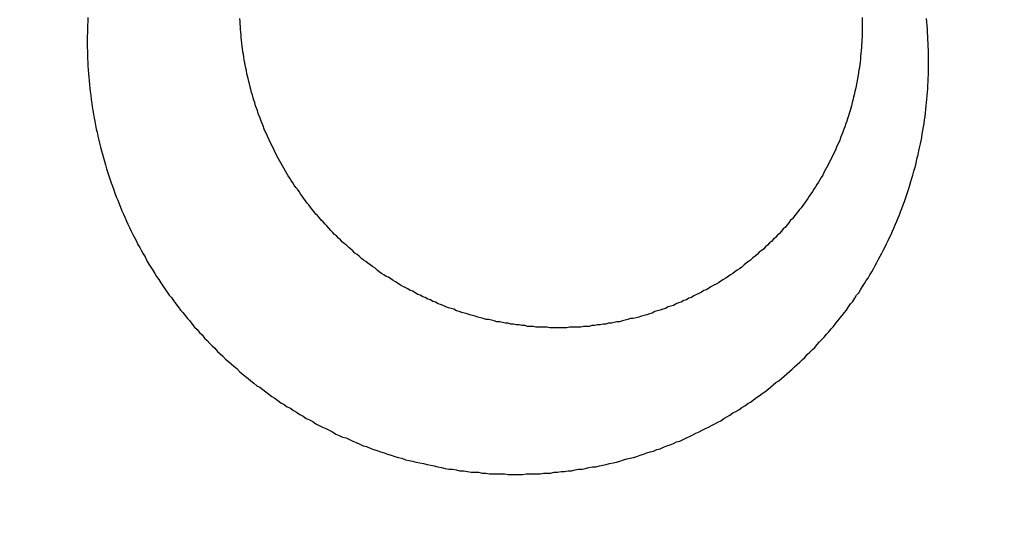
# Model space of a CAD drawing. Header units: millimetres. Extents: x -604189 to 881711, y -381903 to -7297.
# Tile 333 of 656: x -587989 to -587976, y -163228 to -163222. Entities that reach past the tile are written whole.
import ezdxf

# ---------------------------------------------------------------- set-up
doc = ezdxf.new("R2010")
doc.units = ezdxf.units.MM
doc.header["$LTSCALE"] = 100
doc.linetypes.add('0.5_0.5', pattern=[1, 0.5, -0.5])
doc.linetypes.add('ACAD_ISO04W100', pattern=[30.5, 24, -3, 0.5, -3])
doc.layers.get('Defpoints').update_dxf_attribs({"color": 30})
doc.layers.add('OPIS', color=7, linetype='Continuous')
doc.layers.add('strop osie', color=80, linetype='ACAD_ISO04W100', lineweight=5)
doc.styles.get("Standard").update_dxf_attribs({"font": 'romans.shx', "width": 0.5})
doc.dimstyles.new('1 50', dxfattribs={"dimtxt": 150, "dimasz": 80, "dimexe": 1, "dimexo": 1, "dimgap": 20, "dimtad": 1, "dimdec": 0, "dimlfac": 0.1, "dimtxsty": 'Standard', "dimblk": 'ARCHTICK', "dimcen": 200, "dimclrd": 2, "dimadec": 1, "dimazin": 0, "dimtfac": 1, "dimtdec": 0, "dimtmove": 0, "dimatfit": 3, "dimldrblk": 'ARCHTICK', "dimfxl": 120, "dimfxlon": 1, "dimtfill": 1, "dimarcsym": 0})

# ---------------------------------------------------------------- blocks, each defined once
blk = doc.blocks.new('_ArchTick')
at = {"layer": 'strop osie', "color": 0, "const_width": 0.15}
blk.add_lwpolyline([(-0.5, -0.5), (0.5, 0.5)], dxfattribs=at)
blk = doc.blocks.new('*D3294')
at = {"layer": 'Defpoints', "color": 0, "linetype": 'ByBlock', "lineweight": 5, "transparency": 16777216}
for p in [(-595783.126, -159420.303), (-593748.924, -159420.303), (-552118.935, -179940.303)]:
    blk.add_point(p, dxfattribs=at)
at = {"layer": 'OPIS', "color": 0, "linetype": 'Continuous', "lineweight": -2, "transparency": 16777216}
for p, q in [((-595723.126, -159420.303), (-595784.126, -159420.303)), ((-595723.126, -179940.303), (-595784.126, -179940.303))]:
    blk.add_line(p, q, dxfattribs=at)
at = {"layer": 'OPIS', "color": 2, "lineweight": -2, "transparency": 16777216}
blk.add_line((-595783.126, -179940.303), (-595783.126, -159420.303), dxfattribs=at)
at = {"layer": 'OPIS', "color": 2, "linetype": 'ByBlock', "lineweight": -2, "transparency": 16777216, "xscale": 80, "yscale": 80, "zscale": 80}
for p, rotation in [((-595783.126, -159420.303), 90), ((-595783.126, -179940.303), 270)]:
    blk.add_blockref('_ArchTick', p, dxfattribs=dict(at, rotation=rotation))
at = {"layer": 'OPIS', "color": 0, "linetype": 'ByBlock', "lineweight": 13, "transparency": 16777216, "insert": (-595878.126, -169680.303), "char_height": 150, "attachment_point": 5, "rotation": 90, "bg_fill": 3, "box_fill_scale": 1.1, "bg_fill_color": 256, "bg_fill_true_color": 13158600, "bg_fill_transparency": 0}
blk.add_mtext('2052', dxfattribs=at)

msp = doc.modelspace()

# ---------------------------------------------------------------- hatches: boundary and pattern name
at = {"layer": 'OPIS', "linetype": 'ByBlock', "lineweight": 15}
h = msp.add_hatch(dxfattribs=at)
h.set_pattern_fill('ANSI37', color=0, scale=80, angle=45)
h.set_pattern_definition([(90, (-306927.96, 32475.8), (-254, 0), []), (180, (-306927.96, 32475.8), (-3e-14, -254), [])])
edge = h.paths.add_edge_path()
edge.add_arc((-587934.086, -167378.931), 50, 0, 90)
edge.add_line((-587934.086, -167328.931), (-588139.086, -167328.93))
edge.add_arc((-588139.086, -167378.93), 50, 89.9996, 180)
edge.add_line((-588189.086, -167378.93), (-588189.086, -167822.93))
edge.add_arc((-588139.086, -167822.93), 50, 180, 270)
edge.add_line((-588139.086, -167872.93), (-587934.085, -167872.931))
edge.add_arc((-587934.086, -167822.931), 50, 270.0014, 360)
edge.add_line((-587884.086, -167822.931), (-587884.086, -167378.931))
edge = h.paths.add_edge_path()
edge.add_arc((-587934.086, -167378.931), 50, 0, 90)
edge.add_line((-587934.086, -167328.931), (-588139.086, -167328.93))
edge.add_arc((-588139.086, -167378.93), 50, 89.9996, 180)
edge.add_line((-588189.086, -167378.93), (-588189.086, -167822.93))
edge.add_arc((-588139.086, -167822.93), 50, 180, 270)
edge.add_line((-588139.086, -167872.93), (-587934.085, -167872.931))
edge.add_arc((-587934.086, -167822.931), 50, 270.0014, 360)
edge.add_line((-587884.086, -167822.931), (-587884.086, -167378.931))
edge = h.paths.add_edge_path()
edge.add_line((-588244.087, -167300.93), (-587769.086, -167300.93))
edge.add_line((-587769.086, -167300.93), (-587769.086, -167900.93))
edge.add_line((-587769.086, -167900.93), (-588243.789, -167900.93))
edge.add_arc((-588244.086, -167892.935), 8, 180, 272.1285, ccw=False)
edge.add_line((-588252.086, -167892.935), (-588252.086, -167308.93))
edge.add_arc((-588244.086, -167308.93), 8, 90.0036, 180, ccw=False)
h.paths.add_polyline_path([(-589864.932, -164217.829), (-589865.004, -164223.092), (-589865.079, -164228.355), (-589865.156, -164233.617), (-589865.235, -164238.88), (-589865.318, -164244.143), (-589865.402, -164249.406), (-589865.489, -164254.669), (-589865.579, -164259.931), (-589865.671, -164265.194), (-589865.766, -164270.457), (-589865.863, -164275.719), (-589865.962, -164280.982), (-589866.064, -164286.244), (-589866.169, -164291.506), (-589866.276, -164296.769), (-589866.386, -164302.031), (-589866.498, -164307.293), (-589866.613, -164312.556), (-589866.73, -164317.818), (-589866.85, -164323.08), (-589866.972, -164328.342), (-589867.097, -164333.604), (-589867.225, -164338.866), (-589867.355, -164344.127), (-589867.488, -164349.389), (-589867.623, -164354.651), (-589867.76, -164359.913), (-589867.901, -164365.174), (-589868.043, -164370.436), (-589868.189, -164375.697), (-589868.337, -164380.958), (-589868.487, -164386.22), (-589868.64, -164391.481), (-589868.795, -164396.742), (-589868.953, -164402.003), (-590219.489, -164402.003), (-590219.664, -164396.198), (-590219.835, -164390.392), (-590220.003, -164384.587), (-590220.168, -164378.781), (-590220.329, -164372.976), (-590220.488, -164367.17), (-590220.643, -164361.364), (-590220.796, -164355.558), (-590220.945, -164349.752), (-590221.092, -164343.946), (-590221.235, -164338.14), (-590221.375, -164332.334), (-590221.512, -164326.527), (-590221.646, -164320.721), (-590221.777, -164314.914), (-590221.904, -164309.108), (-590222.029, -164303.301), (-590222.151, -164297.495), (-590222.269, -164291.688), (-590222.385, -164285.881), (-590222.497, -164280.074), (-590222.606, -164274.267), (-590222.713, -164268.461), (-590222.816, -164262.653), (-590222.916, -164256.846), (-590223.014, -164251.039), (-590223.108, -164245.232), (-590223.199, -164239.425), (-590223.287, -164233.618), (-590223.372, -164227.81), (-590223.454, -164222.003), (-590223.533, -164216.196), (-590223.609, -164210.388), (-590223.682, -164204.581), (-590223.751, -164198.773), (-590223.818, -164192.966), (-590223.881, -164187.158), (-590223.941, -164181.35), (-590223.997, -164175.543), (-590224.051, -164169.735), (-590224.101, -164163.927), (-590224.147, -164158.12), (-590224.191, -164152.312), (-590224.231, -164146.504), (-590224.267, -164140.696), (-590224.301, -164134.888), (-590224.332, -164129.081), (-590224.361, -164123.273), (-590224.388, -164117.465), (-590224.413, -164111.657), (-590224.437, -164105.849), (-590224.459, -164100.041), (-590224.475, -164094.233), (-590224.48, -164088.425), (-590224.472, -164082.617), (-590224.448, -164076.809), (-590224.406, -164071.002), (-590224.347, -164065.194), (-590224.269, -164059.387), (-590224.171, -164053.58), (-590224.054, -164047.773), (-590223.917, -164041.967), (-590223.759, -164036.161), (-590223.581, -164030.356), (-590223.381, -164024.551), (-590223.159, -164018.747), (-590222.914, -164012.944), (-590222.642, -164007.143), (-590222.341, -164001.342), (-590222.009, -163995.544), (-590221.642, -163989.748), (-590221.238, -163983.954), (-590220.795, -163978.163), (-590220.304, -163972.376), (-590219.753, -163966.594), (-590219.129, -163960.82), (-590218.419, -163955.056), (-590217.605, -163949.306), (-590216.67, -163943.574), (-590215.596, -163937.865), (-590214.362, -163932.188), (-590212.941, -163926.557), (-590211.302, -163920.987), (-590209.416, -163915.495), (-590207.246, -163910.11), (-590204.744, -163904.869), (-590201.869, -163899.824), (-590198.582, -163895.036), (-590194.851, -163890.591), (-590190.671, -163886.563), (-590186.105, -163882.977), (-590181.224, -163879.833), (-590176.097, -163877.106), (-590170.784, -163874.761), (-590165.336, -163872.759), (-590159.785, -163871.064), (-590154.154, -163869.636), (-590148.468, -163868.44), (-590142.747, -163867.44), (-590137, -163866.603), (-590131.235, -163865.9), (-590125.458, -163865.297), (-590119.674, -163864.778), (-590113.884, -163864.334), (-590108.088, -163863.958), (-590102.289, -163863.646), (-590096.486, -163863.39), (-590090.681, -163863.186), (-590084.874, -163863.026), (-590079.068, -163862.906), (-590073.26, -163862.819), (-590067.453, -163862.761), (-590061.645, -163862.725), (-590055.837, -163862.707), (-590050.029, -163862.7), (-590044.221, -163862.698), (-590038.958, -163862.699), (-590033.694, -163862.704), (-590028.431, -163862.718), (-590023.167, -163862.744), (-590017.904, -163862.788), (-590012.641, -163862.852), (-590007.379, -163862.942), (-590002.117, -163863.062), (-589996.856, -163863.215), (-589991.596, -163863.407), (-589986.337, -163863.64), (-589981.081, -163863.919), (-589975.828, -163864.249), (-589970.579, -163864.634), (-589965.334, -163865.078), (-589960.096, -163865.587), (-589954.864, -163866.17), (-589949.645, -163866.847), (-589944.442, -163867.642), (-589939.263, -163868.578), (-589934.115, -163869.676), (-589929.013, -163870.965), (-589923.971, -163872.474), (-589919.009, -163874.23), (-589914.153, -163876.259), (-589909.436, -163878.591), (-589904.896, -163881.253), (-589900.585, -163884.268), (-589896.554, -163887.652), (-589892.857, -163891.394), (-589889.534, -163895.471), (-589886.574, -163899.824), (-589883.952, -163904.387), (-589881.64, -163909.114), (-589879.606, -163913.968), (-589877.817, -163918.918), (-589876.241, -163923.939), (-589874.854, -163929.016), (-589873.636, -163934.137), (-589872.564, -163939.29), (-589871.619, -163944.467), (-589870.784, -163949.663), (-589870.048, -163954.875), (-589869.397, -163960.099), (-589868.818, -163965.33), (-589868.302, -163970.568), (-589867.84, -163975.811), (-589867.421, -163981.058), (-589867.037, -163986.308), (-589866.685, -163991.559), (-589866.363, -163996.813), (-589866.067, -164002.068), (-589865.796, -164007.324), (-589865.549, -164012.582), (-589865.322, -164017.84), (-589865.116, -164023.1), (-589864.928, -164028.36), (-589864.759, -164033.621), (-589864.607, -164038.882), (-589864.472, -164044.144), (-589864.354, -164049.406), (-589864.252, -164054.668), (-589864.166, -164059.931), (-589864.096, -164065.194), (-589864.041, -164070.457), (-589864.001, -164075.72), (-589863.976, -164080.984), (-589863.964, -164086.247), (-589863.964, -164091.51), (-589863.974, -164096.774), (-589863.991, -164102.037), (-589864.012, -164107.301), (-589864.034, -164112.564), (-589864.057, -164117.828), (-589864.081, -164123.091), (-589864.107, -164128.354), (-589864.135, -164133.618), (-589864.165, -164138.881), (-589864.197, -164144.144), (-589864.232, -164149.408), (-589864.269, -164154.671), (-589864.31, -164159.934), (-589864.353, -164165.198), (-589864.399, -164170.461), (-589864.447, -164175.724), (-589864.498, -164180.987), (-589864.552, -164186.25), (-589864.609, -164191.513), (-589864.668, -164196.777), (-589864.73, -164202.04), (-589864.795, -164207.303), (-589864.862, -164212.566)])
h.paths.add_polyline_path([(-590463.924, -164407.051), (-587763.924, -164407.051), (-587763.924, -162910.783), (-590463.924, -162910.783)])
h.paths.add_polyline_path([(-590295.717, -164839.225), (-590289.91, -164839.127), (-590284.103, -164839.033), (-590278.295, -164838.942), (-590272.488, -164838.854), (-590266.681, -164838.769), (-590260.873, -164838.687), (-590255.066, -164838.608), (-590249.259, -164838.532), (-590243.451, -164838.459), (-590237.644, -164838.39), (-590231.836, -164838.323), (-590226.028, -164838.26), (-590220.221, -164838.2), (-590214.413, -164838.144), (-590208.605, -164838.09), (-590202.798, -164838.04), (-590196.99, -164837.994), (-590191.182, -164837.95), (-590185.374, -164837.91), (-590179.567, -164837.874), (-590173.759, -164837.84), (-590167.951, -164837.809), (-590162.143, -164837.78), (-590156.335, -164837.753), (-590150.527, -164837.728), (-590144.719, -164837.704), (-590138.912, -164837.682), (-590133.104, -164837.666), (-590127.296, -164837.661), (-590121.488, -164837.669), (-590115.68, -164837.693), (-590109.872, -164837.735), (-590104.065, -164837.794), (-590098.257, -164837.872), (-590092.45, -164837.97), (-590086.643, -164838.087), (-590080.837, -164838.224), (-590075.031, -164838.382), (-590069.226, -164838.56), (-590063.422, -164838.76), (-590057.618, -164838.982), (-590051.815, -164839.227), (-590046.013, -164839.499), (-590040.213, -164839.8), (-590034.415, -164840.132), (-590028.618, -164840.499), (-590022.825, -164840.903), (-590017.034, -164841.346), (-590011.246, -164841.837), (-590005.465, -164842.388), (-589999.691, -164843.012), (-589993.927, -164843.722), (-589988.176, -164844.536), (-589982.444, -164845.471), (-589976.736, -164846.545), (-589971.059, -164847.779), (-589965.428, -164849.2), (-589959.858, -164850.839), (-589954.366, -164852.725), (-589948.98, -164854.895), (-589943.739, -164857.397), (-589938.694, -164860.272), (-589933.906, -164863.559), (-589929.462, -164867.29), (-589925.433, -164871.47), (-589921.847, -164876.036), (-589918.704, -164880.917), (-589915.976, -164886.044), (-589913.631, -164891.357), (-589911.63, -164896.805), (-589909.934, -164902.356), (-589908.507, -164907.987), (-589907.31, -164913.673), (-589906.31, -164919.394), (-589905.474, -164925.141), (-589904.77, -164930.906), (-589904.168, -164936.683), (-589903.648, -164942.467), (-589903.204, -164948.257), (-589902.829, -164954.053), (-589902.516, -164959.852), (-589902.261, -164965.655), (-589902.056, -164971.46), (-589901.897, -164977.267), (-589901.776, -164983.073), (-589901.69, -164988.881), (-589901.631, -164994.688), (-589901.596, -165000.496), (-589901.577, -165006.304), (-589901.57, -165012.112), (-589901.569, -165017.92), (-589901.57, -165023.183), (-589901.575, -165028.447), (-589901.588, -165033.71), (-589901.615, -165038.974), (-589901.658, -165044.237), (-589901.723, -165049.5), (-589901.813, -165054.762), (-589901.932, -165060.024), (-589902.086, -165065.285), (-589902.277, -165070.545), (-589902.51, -165075.804), (-589902.79, -165081.06), (-589903.119, -165086.313), (-589903.504, -165091.562), (-589903.949, -165096.807), (-589904.458, -165102.045), (-589905.04, -165107.276), (-589905.717, -165112.496), (-589906.513, -165117.699), (-589907.448, -165122.878), (-589908.547, -165128.026), (-589909.836, -165133.128), (-589911.345, -165138.17), (-589913.1, -165143.132), (-589915.129, -165147.988), (-589917.461, -165152.705), (-589920.123, -165157.245), (-589923.139, -165161.556), (-589926.522, -165165.587), (-589930.265, -165169.284), (-589934.342, -165172.607), (-589938.694, -165175.567), (-589943.257, -165178.189), (-589947.985, -165180.501), (-589952.838, -165182.535), (-589957.788, -165184.324), (-589962.81, -165185.9), (-589967.887, -165187.287), (-589973.007, -165188.505), (-589978.16, -165189.577), (-589983.337, -165190.522), (-589988.534, -165191.357), (-589993.746, -165192.093), (-589998.969, -165192.744), (-590004.201, -165193.323), (-590009.439, -165193.839), (-590014.682, -165194.301), (-590019.929, -165194.72), (-590025.178, -165195.104), (-590030.43, -165195.456), (-590035.683, -165195.778), (-590040.938, -165196.074), (-590046.195, -165196.345), (-590051.452, -165196.592), (-590056.711, -165196.819), (-590061.97, -165197.025), (-590067.23, -165197.213), (-590072.491, -165197.382), (-590077.752, -165197.534), (-590083.014, -165197.669), (-590088.276, -165197.787), (-590093.539, -165197.889), (-590098.801, -165197.975), (-590104.064, -165198.045), (-590109.327, -165198.1), (-590114.591, -165198.14), (-590119.854, -165198.165), (-590125.118, -165198.177), (-590130.381, -165198.177), (-590135.644, -165198.167), (-590140.908, -165198.15), (-590146.171, -165198.129), (-590151.435, -165198.107), (-590156.698, -165198.084), (-590161.961, -165198.06), (-590167.225, -165198.034), (-590172.488, -165198.006), (-590177.752, -165197.976), (-590183.015, -165197.944), (-590188.278, -165197.909), (-590193.541, -165197.872), (-590198.805, -165197.831), (-590204.068, -165197.788), (-590209.331, -165197.742), (-590214.594, -165197.694), (-590219.858, -165197.643), (-590225.121, -165197.589), (-590230.384, -165197.532), (-590235.647, -165197.473), (-590240.91, -165197.411), (-590246.173, -165197.346), (-590251.436, -165197.279), (-590256.699, -165197.209), (-590261.962, -165197.137), (-590267.225, -165197.062), (-590272.488, -165196.985), (-590277.751, -165196.906), (-590283.014, -165196.823), (-590288.276, -165196.739), (-590293.539, -165196.652), (-590298.802, -165196.562), (-590304.064, -165196.47), (-590309.327, -165196.375), (-590314.59, -165196.278), (-590319.852, -165196.179), (-590325.115, -165196.077), (-590330.377, -165195.972), (-590335.639, -165195.865), (-590340.902, -165195.755), (-590346.164, -165195.643), (-590351.426, -165195.528), (-590356.688, -165195.411), (-590361.95, -165195.291), (-590367.212, -165195.169), (-590372.474, -165195.044), (-590377.736, -165194.916), (-590382.998, -165194.786), (-590388.26, -165194.653), (-590393.521, -165194.518), (-590398.783, -165194.381), (-590404.045, -165194.24), (-590409.306, -165194.098), (-590414.568, -165193.952), (-590419.829, -165193.804), (-590425.09, -165193.654), (-590430.351, -165193.501), (-590435.613, -165193.346), (-590440.874, -165193.188), (-590440.874, -164842.652), (-590435.068, -164842.477), (-590429.263, -164842.306), (-590423.457, -164842.138), (-590417.652, -164841.973), (-590411.846, -164841.812), (-590406.04, -164841.653), (-590400.235, -164841.498), (-590394.429, -164841.345), (-590388.623, -164841.196), (-590382.817, -164841.049), (-590377.01, -164840.906), (-590371.204, -164840.766), (-590365.398, -164840.629), (-590359.591, -164840.495), (-590353.785, -164840.364), (-590347.978, -164840.237), (-590342.172, -164840.112), (-590336.365, -164839.99), (-590330.558, -164839.872), (-590324.752, -164839.756), (-590318.945, -164839.644), (-590313.138, -164839.535), (-590307.331, -164839.428), (-590301.524, -164839.325)])
edge = h.paths.add_edge_path()
edge.add_arc((-590093.924, -162268.543), 50, 0, 90.0004)
edge.add_line((-590093.924, -162218.543), (-590298.924, -162218.545))
edge.add_arc((-590298.924, -162268.545), 50, 90.0009, 180)
edge.add_line((-590348.924, -162268.545), (-590348.924, -162712.545))
edge.add_arc((-590298.924, -162712.545), 50, 180, 270.0022)
edge.add_line((-590298.922, -162762.545), (-590093.923, -162762.543))
edge.add_arc((-590093.924, -162712.543), 50, 270.0009, 360)
edge.add_line((-590043.924, -162712.543), (-590043.924, -162268.543))
edge = h.paths.add_edge_path()
edge.add_arc((-590093.924, -161668.543), 50, 0, 90.0004)
edge.add_line((-590093.924, -161618.543), (-590298.924, -161618.545))
edge.add_arc((-590298.924, -161668.545), 50, 90.0009, 180)
edge.add_line((-590348.924, -161668.545), (-590348.924, -162112.545))
edge.add_arc((-590298.924, -162112.545), 50, 180, 270.0022)
edge.add_line((-590298.922, -162162.545), (-590093.923, -162162.543))
edge.add_arc((-590093.924, -162112.543), 50, 270.0009, 360)
edge.add_line((-590043.924, -162112.543), (-590043.924, -161668.543))
h.paths.add_polyline_path([(-590463.924, -162790.543), (-587763.924, -162790.543), (-587763.924, -161590.543), (-590463.924, -161590.543)])
edge = h.paths.add_edge_path()
edge.add_arc((-588139.086, -168270.003), 50, 89.9996, 180)
edge.add_line((-588189.086, -168270.003), (-588189.086, -168714.003))
edge.add_arc((-588139.086, -168714.003), 50, 180, 270)
edge.add_line((-588139.086, -168764.003), (-587934.085, -168764.004))
edge.add_arc((-587934.086, -168714.004), 50, 270.0014, 360)
edge.add_line((-587884.086, -168714.004), (-587884.086, -168270.004))
edge.add_arc((-587934.086, -168270.004), 50, 0, 90)
edge.add_line((-587934.086, -168220.004), (-588139.086, -168220.003))
edge = h.paths.add_edge_path()
edge.add_arc((-587934.086, -169161.078), 50, 0, 90)
edge.add_line((-587934.086, -169111.078), (-588139.086, -169111.076))
edge.add_arc((-588139.086, -169161.076), 50, 89.9996, 180)
edge.add_line((-588189.086, -169161.076), (-588189.086, -169605.076))
edge.add_arc((-588139.086, -169605.076), 50, 180, 270)
edge.add_line((-588139.086, -169655.076), (-587934.085, -169655.078))
edge.add_arc((-587934.086, -169605.078), 50, 270.0014, 360)
edge.add_line((-587884.086, -169605.078), (-587884.086, -169161.078))
edge = h.paths.add_edge_path()
edge.add_arc((-588139.086, -170052.15), 50, 89.9996, 180)
edge.add_line((-588189.086, -170052.15), (-588189.086, -170496.15))
edge.add_arc((-588139.086, -170496.15), 50, 180, 270)
edge.add_line((-588139.086, -170546.15), (-587934.085, -170546.151))
edge.add_arc((-587934.086, -170496.151), 50, 270.0014, 360)
edge.add_line((-587884.086, -170496.151), (-587884.086, -170052.151))
edge.add_arc((-587934.086, -170052.151), 50, 0, 90)
edge.add_line((-587934.086, -170002.151), (-588139.086, -170002.15))
edge = h.paths.add_edge_path()
edge.add_arc((-588139.086, -170943.223), 50, 89.9996, 180)
edge.add_line((-588189.086, -170943.223), (-588189.086, -171387.223))
edge.add_arc((-588139.086, -171387.223), 50, 180, 270)
edge.add_line((-588139.086, -171437.223), (-587934.085, -171437.224))
edge.add_arc((-587934.086, -171387.224), 50, 270.0014, 360)
edge.add_line((-587884.086, -171387.224), (-587884.086, -170943.224))
edge.add_arc((-587934.086, -170943.224), 50, 0, 90)
edge.add_line((-587934.086, -170893.224), (-588139.086, -170893.223))
h.paths.add_polyline_path([(-587763.924, -164527.291), (-590463.924, -164527.291), (-590463.924, -171970.3), (-587763.924, -171970.3)])

# ---------------------------------------------------------------- next in the draw order: dimensions: what is measured, and where the dimension line sits
at = {"layer": 'OPIS', "color": 0, "linetype": 'ByBlock', "lineweight": 13}
dim = msp.add_linear_dim(base=(-595783.126, -159420.303), p1=(-552118.935, -179940.303), p2=(-593748.924, -159420.303), angle=90, dimstyle='1 50', override={"dimtmove": 1, "dimfxl": 60, "dimarcsym": 1}, dxfattribs=at)
dim.commit()
dim.dimension.update_dxf_attribs({"geometry": '*D3294', "text_midpoint": (-595878.126, -169680.303)})

# ---------------------------------------------------------------- next in the draw order: hatches: boundary and pattern name
at = {"layer": 'OPIS', "linetype": '0.5_0.5', "lineweight": 13}
h = msp.add_hatch(dxfattribs=at)
h.set_pattern_fill('ANSI37', color=0, scale=130)
h.set_pattern_definition([(45, (-597218.54, 256668.8), (-291.85832, 291.85832), []), (135, (-597218.54, 256668.8), (-291.85832, -291.85832), [])])
edge = h.paths.add_edge_path(flags=16)
edge.add_line((-570958.916, -168985.281), (-571058.916, -168985.281))
edge.add_line((-571058.916, -168985.281), (-572598.916, -168985.281))
edge.add_line((-572598.916, -168985.281), (-572598.915, -170470.3))
edge.add_line((-572598.915, -170470.3), (-570825.763, -170470.3))
edge.add_arc((-570508.916, -170339.099), 342.937, 180, 202.49364, ccw=False)
edge.add_arc((-570508.916, -170339.099), 342.937, 90, 180, ccw=False)
edge.add_line((-570508.916, -169996.163), (-570508.916, -169764.704))
edge.add_arc((-570058.916, -168985.281), 900, 180, 240, ccw=False)
edge = h.paths.add_edge_path(flags=17)
edge.add_line((-569358.915, -170085.281), (-569358.916, -168985.281))
edge.add_line((-569358.916, -168985.281), (-569358.917, -168985.281))
edge.add_line((-569358.917, -168985.281), (-569958.916, -168985.281))
edge.add_line((-569958.916, -168985.281), (-570058.916, -168985.281))
edge.add_line((-570058.916, -168985.281), (-570058.916, -168925.281))
edge.add_line((-570058.916, -168925.281), (-569958.916, -168925.281))
edge.add_line((-569958.916, -168925.281), (-569958.916, -168865.281))
edge.add_line((-569958.916, -168865.281), (-569358.916, -168865.281))
edge.add_line((-569358.916, -168865.281), (-569358.917, -166865.281))
edge.add_line((-569358.917, -166865.281), (-574098.917, -166865.286))
edge.add_line((-574098.917, -166865.286), (-574098.914, -171970.3))
edge.add_line((-574098.914, -171970.3), (-572608.913, -171970.3))
edge.add_line((-572608.913, -171970.3), (-571504.913, -170590.3))
edge.add_line((-571504.913, -170590.3), (-572718.915, -170590.3))
edge.add_line((-572718.915, -170590.3), (-572718.916, -168865.281))
edge.add_line((-572718.916, -168865.281), (-571058.916, -168865.281))
edge.add_line((-571058.916, -168865.281), (-571058.916, -168925.281))
edge.add_line((-571058.916, -168925.281), (-570958.916, -168925.281))
edge.add_line((-570958.916, -168925.281), (-570958.916, -168985.281))
edge.add_arc((-570058.916, -168985.281), 900, 180, 240)
edge.add_line((-570508.916, -169764.704), (-570508.916, -169996.163))
edge.add_arc((-570508.916, -170339.099), 342.937, 0, 90, ccw=False)
edge.add_arc((-570508.916, -170339.099), 342.937, 208.97989, 360, ccw=False)
edge.add_line((-570808.913, -170505.253), (-570808.913, -171171.086))
edge.add_arc((-570808.913, -171220.3), 49.214, 0, 90, ccw=False)
edge.add_arc((-570808.913, -171220.3), 49.214, 270, 360, ccw=False)
edge.add_line((-570808.913, -171269.514), (-570808.913, -171970.3))
edge.add_line((-570808.913, -171970.3), (-569358.914, -171970.3))
edge.add_line((-569358.914, -171970.3), (-569358.915, -170085.281))
h.paths.add_polyline_path([(-561118.924, -159870.303), (-590334.655, -159870.303), (-590334.655, -161470.303), (-562318.924, -161470.303), (-562318.924, -172095.292), (-561118.924, -172095.291), (-561118.924, -168350.303), (-552073.919, -168350.303), (-552073.92, -167150.303), (-561118.924, -167150.303)])
h.paths.add_polyline_path([(-572856.927, -169813.68), (-569451.07, -169813.68), (-569451.07, -169408.68), (-572856.927, -169408.68)], flags=16)

# ---------------------------------------------------------------- next in the draw order: linework, layer by layer
at = {"color": 0}
for points in [[(-587988.035, -163221.946, 0), (-587988.038, -163221.996, 0), (-587988.04, -163222.046, 0), (-587988.042, -163222.086, 0), (-587988.043, -163222.136, 0), (-587988.044, -163222.186, 0), (-587988.044, -163222.236, 0), (-587988.044, -163222.276, 0), (-587988.044, -163222.326, 0), (-587988.043, -163222.376, 0), (-587988.042, -163222.426, 0), (-587988.04, -163222.476, 0), (-587988.038, -163222.516, 0), (-587988.035, -163222.566, 0), (-587988.032, -163222.616, 0), (-587988.029, -163222.666, 0), (-587988.025, -163222.706, 0), (-587988.021, -163222.756, 0), (-587988.016, -163222.806, 0), (-587988.011, -163222.856, 0), (-587988.006, -163222.896, 0), (-587988, -163222.946, 0), (-587987.994, -163222.996, 0), (-587987.987, -163223.046, 0), (-587987.98, -163223.086, 0), (-587987.972, -163223.136, 0), (-587987.964, -163223.186, 0), (-587987.956, -163223.236, 0), (-587987.947, -163223.276, 0), (-587987.938, -163223.326, 0), (-587987.928, -163223.376, 0), (-587987.918, -163223.416, 0), (-587987.908, -163223.466, 0), (-587987.897, -163223.516, 0), (-587987.886, -163223.556, 0), (-587987.875, -163223.606, 0), (-587987.863, -163223.656, 0), (-587987.85, -163223.696, 0), (-587987.837, -163223.746, 0), (-587987.824, -163223.786, 0), (-587987.811, -163223.836, 0), (-587987.797, -163223.886, 0), (-587987.783, -163223.926, 0), (-587987.768, -163223.976, 0), (-587987.753, -163224.016, 0), (-587987.737, -163224.066, 0), (-587987.721, -163224.106, 0), (-587987.705, -163224.156, 0), (-587987.689, -163224.196, 0), (-587987.672, -163224.246, 0), (-587987.654, -163224.286, 0), (-587987.637, -163224.336, 0), (-587987.618, -163224.376, 0), (-587987.6, -163224.426, 0), (-587987.581, -163224.466, 0), (-587987.562, -163224.506, 0), (-587987.542, -163224.556, 0), (-587987.522, -163224.596, 0), (-587987.502, -163224.636, 0), (-587987.481, -163224.686, 0), (-587987.46, -163224.726, 0), (-587987.439, -163224.766, 0), (-587987.417, -163224.806, 0), (-587987.395, -163224.856, 0), (-587987.372, -163224.896, 0), (-587987.349, -163224.936, 0), (-587987.326, -163224.976, 0), (-587987.303, -163225.016, 0), (-587987.279, -163225.066, 0), (-587987.254, -163225.106, 0), (-587987.23, -163225.146, 0), (-587987.205, -163225.186, 0), (-587987.179, -163225.226, 0), (-587987.154, -163225.266, 0), (-587987.128, -163225.306, 0), (-587987.101, -163225.346, 0), (-587987.075, -163225.386, 0), (-587987.048, -163225.426, 0), (-587987.02, -163225.466, 0), (-587986.992, -163225.506, 0), (-587986.964, -163225.536, 0), (-587986.936, -163225.576, 0), (-587986.907, -163225.616, 0), (-587986.878, -163225.656, 0), (-587986.849, -163225.696, 0), (-587986.819, -163225.726, 0), (-587986.789, -163225.766, 0), (-587986.759, -163225.806, 0), (-587986.729, -163225.836, 0), (-587986.698, -163225.876, 0), (-587986.667, -163225.916, 0), (-587986.635, -163225.946, 0), (-587986.603, -163225.986, 0), (-587986.571, -163226.016, 0), (-587986.539, -163226.056, 0), (-587986.506, -163226.086, 0), (-587986.473, -163226.126, 0), (-587986.44, -163226.156, 0), (-587986.406, -163226.186, 0), (-587986.372, -163226.226, 0), (-587986.338, -163226.256, 0), (-587986.304, -163226.286, 0), (-587986.269, -163226.326, 0), (-587986.234, -163226.356, 0), (-587986.199, -163226.386, 0), (-587986.163, -163226.416, 0), (-587986.127, -163226.446, 0), (-587986.091, -163226.486, 0), (-587986.055, -163226.516, 0), (-587986.018, -163226.546, 0), (-587985.981, -163226.576, 0), (-587985.944, -163226.606, 0), (-587985.907, -163226.636, 0), (-587985.869, -163226.666, 0), (-587985.831, -163226.686, 0), (-587985.793, -163226.716, 0), (-587985.755, -163226.746, 0), (-587985.716, -163226.776, 0), (-587985.677, -163226.806, 0), (-587985.638, -163226.826, 0), (-587985.599, -163226.856, 0), (-587985.559, -163226.886, 0), (-587985.52, -163226.906, 0), (-587985.48, -163226.936, 0), (-587985.439, -163226.956, 0), (-587985.399, -163226.986, 0), (-587985.358, -163227.006, 0), (-587985.317, -163227.036, 0), (-587985.276, -163227.056, 0), (-587985.235, -163227.086, 0), (-587985.193, -163227.106, 0), (-587985.152, -163227.126, 0), (-587985.11, -163227.156, 0), (-587985.068, -163227.176, 0), (-587985.026, -163227.196, 0), (-587984.983, -163227.216, 0), (-587984.94, -163227.236, 0), (-587984.898, -163227.256, 0), (-587984.855, -163227.286, 0), (-587984.811, -163227.306, 0), (-587984.768, -163227.326, 0), (-587984.725, -163227.336, 0), (-587984.681, -163227.356, 0), (-587984.637, -163227.376, 0), (-587984.593, -163227.396, 0), (-587984.549, -163227.416, 0), (-587984.505, -163227.436, 0), (-587984.46, -163227.446, 0), (-587984.416, -163227.466, 0), (-587984.371, -163227.486, 0), (-587984.326, -163227.496, 0), (-587984.281, -163227.516, 0), (-587984.236, -163227.526, 0), (-587984.191, -163227.546, 0), (-587984.145, -163227.556, 0), (-587984.1, -163227.576, 0), (-587984.054, -163227.586, 0), (-587984.008, -163227.596, 0), (-587983.962, -163227.616, 0), (-587983.916, -163227.626, 0), (-587983.87, -163227.636, 0), (-587983.824, -163227.646, 0), (-587983.778, -163227.656, 0), (-587983.731, -163227.666, 0), (-587983.685, -163227.676, 0), (-587983.638, -163227.686, 0), (-587983.592, -163227.696, 0), (-587983.545, -163227.706, 0), (-587983.498, -163227.716, 0), (-587983.451, -163227.726, 0), (-587983.404, -163227.736, 0), (-587983.357, -163227.736, 0), (-587983.31, -163227.746, 0), (-587983.263, -163227.756, 0), (-587983.216, -163227.756, 0), (-587983.168, -163227.766, 0), (-587983.121, -163227.776, 0), (-587983.074, -163227.776, 0), (-587983.026, -163227.776, 0), (-587982.979, -163227.786, 0), (-587982.931, -163227.786, 0), (-587982.884, -163227.796, 0), (-587982.836, -163227.796, 0), (-587982.788, -163227.796, 0), (-587982.741, -163227.796, 0), (-587982.693, -163227.796, 0), (-587982.645, -163227.806, 0), (-587982.597, -163227.806, 0), (-587982.55, -163227.806, 0)], [(-587982.002, -163225.926, 0), (-587982.038, -163225.926, 0), (-587982.074, -163225.926, 0), (-587982.11, -163225.926, 0), (-587982.146, -163225.916, 0), (-587982.182, -163225.916, 0), (-587982.218, -163225.916, 0), (-587982.254, -163225.916, 0), (-587982.289, -163225.916, 0), (-587982.325, -163225.906, 0), (-587982.361, -163225.906, 0), (-587982.397, -163225.906, 0), (-587982.433, -163225.896, 0), (-587982.469, -163225.896, 0), (-587982.504, -163225.886, 0), (-587982.54, -163225.886, 0), (-587982.576, -163225.876, 0), (-587982.611, -163225.876, 0), (-587982.647, -163225.866, 0), (-587982.682, -163225.866, 0), (-587982.718, -163225.856, 0), (-587982.753, -163225.846, 0), (-587982.788, -163225.846, 0), (-587982.824, -163225.836, 0), (-587982.859, -163225.826, 0), (-587982.894, -163225.816, 0), (-587982.929, -163225.816, 0), (-587982.964, -163225.806, 0), (-587982.999, -163225.796, 0), (-587983.034, -163225.786, 0), (-587983.068, -163225.776, 0), (-587983.103, -163225.766, 0), (-587983.137, -163225.756, 0), (-587983.172, -163225.746, 0), (-587983.206, -163225.736, 0), (-587983.24, -163225.726, 0), (-587983.275, -163225.716, 0), (-587983.309, -163225.706, 0), (-587983.343, -163225.686, 0), (-587983.376, -163225.676, 0), (-587983.41, -163225.666, 0), (-587983.444, -163225.656, 0), (-587983.477, -163225.636, 0), (-587983.511, -163225.626, 0), (-587983.544, -163225.616, 0), (-587983.577, -163225.596, 0), (-587983.61, -163225.586, 0), (-587983.643, -163225.566, 0), (-587983.676, -163225.556, 0), (-587983.708, -163225.536, 0), (-587983.741, -163225.526, 0), (-587983.773, -163225.506, 0), (-587983.805, -163225.496, 0), (-587983.837, -163225.476, 0), (-587983.869, -163225.456, 0), (-587983.901, -163225.446, 0), (-587983.932, -163225.426, 0), (-587983.964, -163225.406, 0), (-587983.995, -163225.396, 0), (-587984.026, -163225.376, 0), (-587984.057, -163225.356, 0), (-587984.088, -163225.336, 0), (-587984.118, -163225.316, 0), (-587984.149, -163225.296, 0), (-587984.179, -163225.276, 0), (-587984.209, -163225.266, 0), (-587984.239, -163225.246, 0), (-587984.268, -163225.226, 0), (-587984.298, -163225.206, 0), (-587984.327, -163225.186, 0), (-587984.356, -163225.156, 0), (-587984.385, -163225.136, 0), (-587984.414, -163225.116, 0), (-587984.443, -163225.096, 0), (-587984.471, -163225.076, 0), (-587984.499, -163225.056, 0), (-587984.527, -163225.036, 0), (-587984.555, -163225.006, 0), (-587984.582, -163224.986, 0), (-587984.61, -163224.966, 0), (-587984.637, -163224.936, 0), (-587984.664, -163224.916, 0), (-587984.69, -163224.896, 0), (-587984.717, -163224.866, 0), (-587984.743, -163224.846, 0), (-587984.769, -163224.826, 0), (-587984.795, -163224.796, 0), (-587984.821, -163224.776, 0), (-587984.846, -163224.746, 0), (-587984.872, -163224.726, 0), (-587984.897, -163224.696, 0), (-587984.921, -163224.676, 0), (-587984.946, -163224.646, 0), (-587984.97, -163224.616, 0), (-587984.994, -163224.596, 0), (-587985.018, -163224.566, 0), (-587985.042, -163224.546, 0), (-587985.065, -163224.516, 0), (-587985.089, -163224.486, 0), (-587985.112, -163224.466, 0), (-587985.134, -163224.436, 0), (-587985.157, -163224.406, 0), (-587985.179, -163224.376, 0), (-587985.201, -163224.346, 0), (-587985.223, -163224.326, 0), (-587985.245, -163224.296, 0), (-587985.266, -163224.266, 0), (-587985.287, -163224.236, 0), (-587985.308, -163224.206, 0), (-587985.328, -163224.176, 0), (-587985.349, -163224.146, 0), (-587985.369, -163224.126, 0), (-587985.389, -163224.096, 0), (-587985.408, -163224.066, 0), (-587985.428, -163224.036, 0), (-587985.447, -163224.006, 0), (-587985.466, -163223.976, 0), (-587985.484, -163223.946, 0), (-587985.502, -163223.916, 0), (-587985.521, -163223.876, 0), (-587985.538, -163223.846, 0), (-587985.556, -163223.816, 0), (-587985.573, -163223.786, 0), (-587985.59, -163223.756, 0), (-587985.607, -163223.726, 0), (-587985.623, -163223.696, 0), (-587985.64, -163223.666, 0), (-587985.656, -163223.626, 0), (-587985.671, -163223.596, 0), (-587985.687, -163223.566, 0), (-587985.702, -163223.536, 0), (-587985.717, -163223.506, 0), (-587985.731, -163223.466, 0), (-587985.746, -163223.436, 0), (-587985.76, -163223.406, 0), (-587985.773, -163223.376, 0), (-587985.787, -163223.336, 0), (-587985.8, -163223.306, 0), (-587985.813, -163223.276, 0), (-587985.826, -163223.236, 0), (-587985.838, -163223.206, 0), (-587985.85, -163223.176, 0), (-587985.862, -163223.136, 0), (-587985.873, -163223.106, 0), (-587985.884, -163223.076, 0), (-587985.895, -163223.036, 0), (-587985.906, -163223.006, 0), (-587985.916, -163222.976, 0), (-587985.926, -163222.936, 0), (-587985.936, -163222.906, 0), (-587985.946, -163222.866, 0), (-587985.955, -163222.836, 0), (-587985.964, -163222.796, 0), (-587985.972, -163222.766, 0), (-587985.98, -163222.726, 0), (-587985.988, -163222.696, 0), (-587985.996, -163222.666, 0), (-587986.003, -163222.626, 0), (-587986.011, -163222.596, 0), (-587986.017, -163222.556, 0), (-587986.024, -163222.526, 0), (-587986.03, -163222.486, 0), (-587986.036, -163222.456, 0), (-587986.041, -163222.416, 0), (-587986.047, -163222.386, 0), (-587986.052, -163222.346, 0), (-587986.056, -163222.316, 0), (-587986.061, -163222.276, 0), (-587986.065, -163222.236, 0), (-587986.068, -163222.206, 0), (-587986.072, -163222.166, 0), (-587986.075, -163222.136, 0), (-587986.078, -163222.096, 0), (-587986.08, -163222.066, 0), (-587986.082, -163222.026, 0), (-587986.084, -163221.996, 0), (-587986.085, -163221.956, 0)], [(-587982.55, -163227.806, 0), (-587982.505, -163227.806, 0), (-587982.46, -163227.806, 0), (-587982.415, -163227.796, 0), (-587982.37, -163227.796, 0), (-587982.325, -163227.796, 0), (-587982.28, -163227.796, 0), (-587982.235, -163227.796, 0), (-587982.19, -163227.786, 0), (-587982.145, -163227.786, 0), (-587982.1, -163227.786, 0), (-587982.055, -163227.776, 0), (-587982.01, -163227.776, 0), (-587981.965, -163227.766, 0), (-587981.921, -163227.766, 0), (-587981.876, -163227.756, 0), (-587981.831, -163227.756, 0), (-587981.786, -163227.746, 0), (-587981.742, -163227.736, 0), (-587981.697, -163227.736, 0), (-587981.653, -163227.726, 0), (-587981.608, -163227.716, 0), (-587981.564, -163227.706, 0), (-587981.519, -163227.706, 0), (-587981.475, -163227.696, 0), (-587981.431, -163227.686, 0), (-587981.387, -163227.676, 0), (-587981.343, -163227.666, 0), (-587981.299, -163227.656, 0), (-587981.255, -163227.646, 0), (-587981.211, -163227.636, 0), (-587981.167, -163227.616, 0), (-587981.124, -163227.606, 0), (-587981.08, -163227.596, 0), (-587981.037, -163227.586, 0), (-587980.994, -163227.576, 0), (-587980.95, -163227.556, 0), (-587980.907, -163227.546, 0), (-587980.864, -163227.526, 0), (-587980.822, -163227.516, 0), (-587980.779, -163227.506, 0), (-587980.736, -163227.486, 0), (-587980.694, -163227.476, 0), (-587980.651, -163227.456, 0), (-587980.609, -163227.436, 0), (-587980.567, -163227.426, 0), (-587980.525, -163227.406, 0), (-587980.484, -163227.386, 0), (-587980.442, -163227.376, 0), (-587980.401, -163227.356, 0), (-587980.359, -163227.336, 0), (-587980.318, -163227.316, 0), (-587980.277, -163227.296, 0), (-587980.236, -163227.276, 0), (-587980.196, -163227.256, 0), (-587980.155, -163227.236, 0), (-587980.115, -163227.216, 0), (-587980.075, -163227.196, 0), (-587980.035, -163227.176, 0), (-587979.995, -163227.156, 0), (-587979.956, -163227.136, 0), (-587979.916, -163227.116, 0), (-587979.877, -163227.086, 0), (-587979.838, -163227.066, 0), (-587979.8, -163227.046, 0), (-587979.761, -163227.016, 0), (-587979.723, -163226.996, 0), (-587979.685, -163226.976, 0), (-587979.647, -163226.946, 0), (-587979.609, -163226.926, 0), (-587979.572, -163226.896, 0), (-587979.534, -163226.876, 0), (-587979.497, -163226.846, 0), (-587979.46, -163226.816, 0), (-587979.424, -163226.796, 0), (-587979.387, -163226.766, 0), (-587979.351, -163226.746, 0), (-587979.315, -163226.716, 0), (-587979.28, -163226.686, 0), (-587979.244, -163226.656, 0), (-587979.209, -163226.626, 0), (-587979.174, -163226.606, 0), (-587979.14, -163226.576, 0), (-587979.105, -163226.546, 0), (-587979.071, -163226.516, 0), (-587979.037, -163226.486, 0), (-587979.003, -163226.456, 0), (-587978.97, -163226.426, 0), (-587978.937, -163226.396, 0), (-587978.904, -163226.366, 0), (-587978.871, -163226.336, 0), (-587978.839, -163226.306, 0), (-587978.807, -163226.266, 0), (-587978.775, -163226.236, 0), (-587978.743, -163226.206, 0), (-587978.712, -163226.176, 0), (-587978.681, -163226.136, 0), (-587978.65, -163226.106, 0), (-587978.62, -163226.076, 0), (-587978.59, -163226.046, 0), (-587978.56, -163226.006, 0), (-587978.53, -163225.976, 0), (-587978.501, -163225.936, 0), (-587978.472, -163225.906, 0), (-587978.443, -163225.866, 0), (-587978.415, -163225.836, 0), (-587978.387, -163225.796, 0), (-587978.359, -163225.766, 0), (-587978.332, -163225.726, 0), (-587978.305, -163225.696, 0), (-587978.278, -163225.656, 0), (-587978.251, -163225.616, 0), (-587978.225, -163225.586, 0), (-587978.199, -163225.546, 0), (-587978.174, -163225.506, 0), (-587978.148, -163225.476, 0), (-587978.123, -163225.436, 0), (-587978.099, -163225.396, 0), (-587978.075, -163225.356, 0), (-587978.051, -163225.316, 0), (-587978.027, -163225.286, 0), (-587978.004, -163225.246, 0), (-587977.981, -163225.206, 0), (-587977.958, -163225.166, 0), (-587977.936, -163225.126, 0), (-587977.914, -163225.086, 0), (-587977.893, -163225.046, 0), (-587977.871, -163225.006, 0), (-587977.85, -163224.966, 0), (-587977.83, -163224.926, 0), (-587977.81, -163224.886, 0), (-587977.79, -163224.846, 0), (-587977.77, -163224.806, 0), (-587977.751, -163224.766, 0), (-587977.732, -163224.726, 0), (-587977.713, -163224.686, 0), (-587977.695, -163224.646, 0), (-587977.677, -163224.596, 0), (-587977.66, -163224.556, 0), (-587977.643, -163224.516, 0), (-587977.626, -163224.476, 0), (-587977.61, -163224.436, 0), (-587977.594, -163224.396, 0), (-587977.578, -163224.346, 0), (-587977.562, -163224.306, 0), (-587977.547, -163224.266, 0), (-587977.533, -163224.226, 0), (-587977.519, -163224.176, 0), (-587977.505, -163224.136, 0), (-587977.491, -163224.096, 0), (-587977.478, -163224.046, 0), (-587977.465, -163224.006, 0), (-587977.453, -163223.966, 0), (-587977.44, -163223.916, 0), (-587977.429, -163223.876, 0), (-587977.417, -163223.836, 0), (-587977.406, -163223.786, 0), (-587977.396, -163223.746, 0), (-587977.385, -163223.706, 0), (-587977.376, -163223.656, 0), (-587977.366, -163223.616, 0), (-587977.357, -163223.566, 0), (-587977.348, -163223.526, 0), (-587977.34, -163223.486, 0), (-587977.332, -163223.436, 0), (-587977.324, -163223.396, 0), (-587977.317, -163223.346, 0), (-587977.31, -163223.306, 0), (-587977.304, -163223.256, 0), (-587977.297, -163223.216, 0), (-587977.292, -163223.166, 0), (-587977.286, -163223.126, 0), (-587977.281, -163223.076, 0), (-587977.277, -163223.036, 0), (-587977.273, -163222.996, 0), (-587977.269, -163222.946, 0), (-587977.265, -163222.906, 0), (-587977.262, -163222.856, 0), (-587977.26, -163222.816, 0), (-587977.257, -163222.766, 0), (-587977.255, -163222.726, 0), (-587977.254, -163222.676, 0), (-587977.253, -163222.636, 0), (-587977.252, -163222.586, 0), (-587977.251, -163222.546, 0), (-587977.251, -163222.496, 0), (-587977.251, -163222.456, 0), (-587977.252, -163222.406, 0), (-587977.253, -163222.366, 0), (-587977.255, -163222.316, 0), (-587977.256, -163222.276, 0), (-587977.259, -163222.226, 0), (-587977.261, -163222.186, 0), (-587977.264, -163222.136, 0), (-587977.267, -163222.096, 0), (-587977.271, -163222.046, 0), (-587977.275, -163222.006, 0), (-587977.279, -163221.956, 0)], [(-587978.104, -163221.946, 0), (-587978.103, -163221.976, 0), (-587978.103, -163222.016, 0), (-587978.103, -163222.046, 0), (-587978.103, -163222.086, 0), (-587978.103, -163222.116, 0), (-587978.104, -163222.156, 0), (-587978.105, -163222.196, 0), (-587978.107, -163222.226, 0), (-587978.109, -163222.266, 0), (-587978.111, -163222.296, 0), (-587978.113, -163222.336, 0), (-587978.116, -163222.366, 0), (-587978.119, -163222.406, 0), (-587978.123, -163222.436, 0), (-587978.126, -163222.476, 0), (-587978.13, -163222.516, 0), (-587978.135, -163222.546, 0), (-587978.139, -163222.586, 0), (-587978.144, -163222.616, 0), (-587978.15, -163222.656, 0), (-587978.156, -163222.686, 0), (-587978.162, -163222.726, 0), (-587978.168, -163222.756, 0), (-587978.175, -163222.796, 0), (-587978.182, -163222.826, 0), (-587978.189, -163222.866, 0), (-587978.196, -163222.896, 0), (-587978.204, -163222.936, 0), (-587978.213, -163222.966, 0), (-587978.221, -163223.006, 0), (-587978.23, -163223.036, 0), (-587978.24, -163223.076, 0), (-587978.249, -163223.106, 0), (-587978.259, -163223.136, 0), (-587978.269, -163223.176, 0), (-587978.28, -163223.206, 0), (-587978.291, -163223.246, 0), (-587978.302, -163223.276, 0), (-587978.314, -163223.306, 0), (-587978.326, -163223.346, 0), (-587978.338, -163223.376, 0), (-587978.35, -163223.416, 0), (-587978.363, -163223.446, 0), (-587978.376, -163223.476, 0), (-587978.39, -163223.516, 0), (-587978.403, -163223.546, 0), (-587978.418, -163223.576, 0), (-587978.432, -163223.606, 0), (-587978.447, -163223.646, 0), (-587978.462, -163223.676, 0), (-587978.477, -163223.706, 0), (-587978.493, -163223.736, 0), (-587978.508, -163223.776, 0), (-587978.525, -163223.806, 0), (-587978.541, -163223.836, 0), (-587978.558, -163223.866, 0), (-587978.575, -163223.896, 0), (-587978.592, -163223.926, 0), (-587978.61, -163223.966, 0), (-587978.628, -163223.996, 0), (-587978.646, -163224.026, 0), (-587978.665, -163224.056, 0), (-587978.683, -163224.086, 0), (-587978.702, -163224.116, 0), (-587978.722, -163224.146, 0), (-587978.741, -163224.176, 0), (-587978.761, -163224.206, 0), (-587978.782, -163224.236, 0), (-587978.802, -163224.266, 0), (-587978.823, -163224.296, 0), (-587978.844, -163224.326, 0), (-587978.865, -163224.356, 0), (-587978.887, -163224.386, 0), (-587978.908, -163224.406, 0), (-587978.93, -163224.436, 0), (-587978.953, -163224.466, 0), (-587978.975, -163224.496, 0), (-587978.998, -163224.526, 0), (-587979.021, -163224.546, 0), (-587979.044, -163224.576, 0), (-587979.068, -163224.606, 0), (-587979.092, -163224.636, 0), (-587979.116, -163224.656, 0), (-587979.14, -163224.686, 0), (-587979.165, -163224.716, 0), (-587979.19, -163224.736, 0), (-587979.215, -163224.766, 0), (-587979.24, -163224.786, 0), (-587979.266, -163224.816, 0), (-587979.291, -163224.836, 0), (-587979.317, -163224.866, 0), (-587979.344, -163224.886, 0), (-587979.37, -163224.916, 0), (-587979.397, -163224.936, 0), (-587979.424, -163224.956, 0), (-587979.451, -163224.986, 0), (-587979.478, -163225.006, 0), (-587979.506, -163225.026, 0), (-587979.534, -163225.056, 0), (-587979.562, -163225.076, 0), (-587979.59, -163225.096, 0), (-587979.619, -163225.116, 0), (-587979.647, -163225.146, 0), (-587979.676, -163225.166, 0), (-587979.705, -163225.186, 0), (-587979.735, -163225.206, 0), (-587979.764, -163225.226, 0), (-587979.794, -163225.246, 0), (-587979.824, -163225.266, 0), (-587979.854, -163225.286, 0), (-587979.884, -163225.306, 0), (-587979.915, -163225.326, 0), (-587979.945, -163225.346, 0), (-587979.976, -163225.366, 0), (-587980.007, -163225.376, 0), (-587980.038, -163225.396, 0), (-587980.07, -163225.416, 0), (-587980.101, -163225.436, 0), (-587980.133, -163225.446, 0), (-587980.165, -163225.466, 0), (-587980.197, -163225.486, 0), (-587980.229, -163225.496, 0), (-587980.261, -163225.516, 0), (-587980.294, -163225.536, 0), (-587980.326, -163225.546, 0), (-587980.359, -163225.566, 0), (-587980.392, -163225.576, 0), (-587980.425, -163225.596, 0), (-587980.458, -163225.606, 0), (-587980.491, -163225.616, 0), (-587980.525, -163225.636, 0), (-587980.558, -163225.646, 0), (-587980.592, -163225.656, 0), (-587980.626, -163225.676, 0), (-587980.66, -163225.686, 0), (-587980.694, -163225.696, 0), (-587980.728, -163225.706, 0), (-587980.762, -163225.716, 0), (-587980.796, -163225.736, 0), (-587980.831, -163225.746, 0), (-587980.865, -163225.756, 0), (-587980.9, -163225.766, 0), (-587980.934, -163225.776, 0), (-587980.969, -163225.786, 0), (-587981.004, -163225.796, 0), (-587981.039, -163225.806, 0), (-587981.074, -163225.806, 0), (-587981.109, -163225.816, 0), (-587981.144, -163225.826, 0), (-587981.179, -163225.836, 0), (-587981.215, -163225.846, 0), (-587981.25, -163225.846, 0), (-587981.285, -163225.856, 0), (-587981.321, -163225.866, 0), (-587981.356, -163225.866, 0), (-587981.392, -163225.876, 0), (-587981.428, -163225.876, 0), (-587981.463, -163225.886, 0), (-587981.499, -163225.886, 0), (-587981.535, -163225.896, 0), (-587981.571, -163225.896, 0), (-587981.606, -163225.906, 0), (-587981.642, -163225.906, 0), (-587981.678, -163225.906, 0), (-587981.714, -163225.916, 0), (-587981.75, -163225.916, 0), (-587981.786, -163225.916, 0), (-587981.822, -163225.916, 0), (-587981.858, -163225.916, 0), (-587981.894, -163225.926, 0), (-587981.93, -163225.926, 0), (-587981.966, -163225.926, 0), (-587982.002, -163225.926, 0)]]:
    msp.add_polyline3d(points, dxfattribs=at)

doc.saveas('drawing.dxf')
